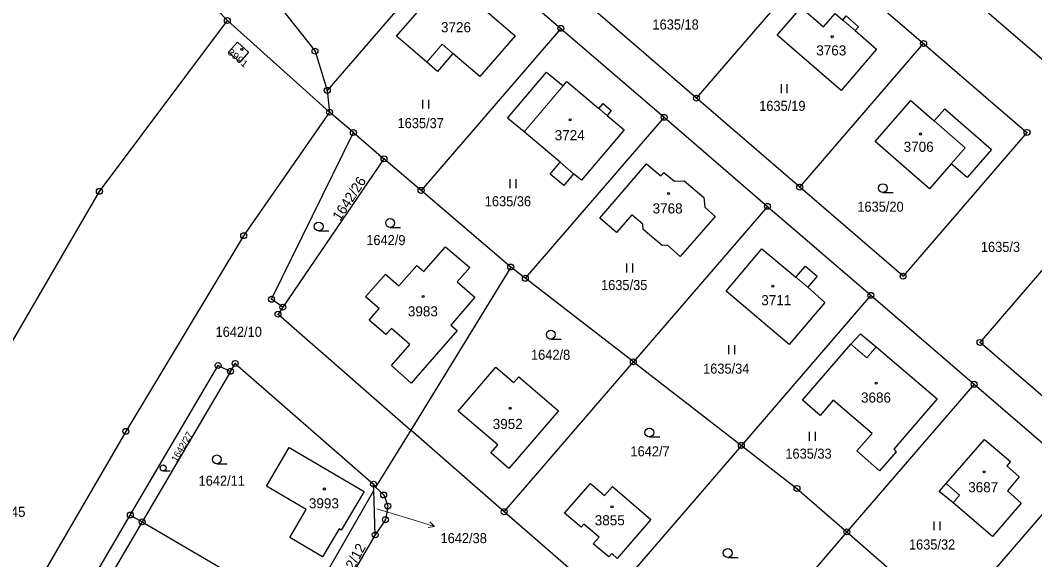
# Model space of a CAD drawing. Extents: x -679733 to -673243, y -1075091 to -1066557.
# Drawn here: x -677371.3 to -677200.2, y -1071831.8 to -1071740.7 of the extents above; entities that cross this region are included whole.
import ezdxf
from ezdxf.enums import TextEntityAlignment as Align

# ---------------------------------------------------------------- set-up
doc = ezdxf.new("R2010")
doc.units = 0
doc.header["$LTSCALE"] = 0.68
for name, color, linetype, lineweight in [('1', 7, 'Continuous', 25), ('3', 7, 'Continuous', 25), ('4', 7, 'Continuous', 13), ('5', 7, 'Continuous', 25), ('7', 7, 'Continuous', 13), ('8', 7, 'Continuous', 25)]:
    doc.layers.add(name, color=color, linetype=linetype, lineweight=lineweight)
doc.layers.add('2', color=7, linetype='Continuous')

msp = doc.modelspace()

# ---------------------------------------------------------------- linework, layer by layer
at = {"layer": '1'}
for p, q in [((-677257.25, -1071753.9), (-677236.36, -1071729.65)), ((-677319.11, -1071756.26), (-677336.34, -1071740.8)), ((-677280.12, -1071742.11), (-677303.68, -1071769.45)), ((-677239.83, -1071768.91), (-677218.94, -1071744.66)), ((-677262.7, -1071757.12), (-677286.1, -1071784.28)), ((-677315.09, -1071759.7), (-677309.93, -1071764.11)), ((-677309.93, -1071764.11), (-677327, -1071789.16)), ((-677303.68, -1071769.45), (-677309.93, -1071764.11)), ((-677288.56, -1071782.38), (-677303.68, -1071769.45)), ((-677227.85, -1071787.15), (-677249.67, -1071812.47)), ((-677210.42, -1071802.16), (-677231.88, -1071827.06)), ((-677305.42, -1071809.89), (-677311.34, -1071819.54)), ((-677249.67, -1071812.47), (-677272.34, -1071838.78)), ((-677193, -1071817.18), (-677214.53, -1071842.17)), ((-677311.4, -1071827.55), (-677311.65, -1071820.09)), ((-677352.7, -1071824.22), (-677350.7, -1071825.38)), ((-677231.88, -1071827.06), (-677255.02, -1071853.92)), ((-677231.88, -1071827.06), (-677214.53, -1071842.17))]:
    msp.add_line(p, q, dxfattribs=at)
for points in [[(-677319.82, -1071678.84), (-677287.72, -1071706.52), (-677302.09, -1071723.18), (-677297.54, -1071727.1), (-677280.12, -1071742.11)], [(-677336.34, -1071740.8), (-677368.83, -1071707.19), (-677345.49, -1071693.69)], [(-677343.8, -1071695.15), (-677358.19, -1071712.44), (-677328.37, -1071737.27), (-677321.56, -1071745.95), (-677319.49, -1071752.57)], [(-677087.53, -1071843.38), (-677104.95, -1071828.36), (-677122.38, -1071813.35), (-677139.8, -1071798.34), (-677157.23, -1071783.32), (-677174.65, -1071768.31), (-677192.07, -1071753.3), (-677209.5, -1071738.28), (-677226.92, -1071723.27), (-677244.35, -1071708.26)], [(-677253.79, -1071714.64), (-677236.36, -1071729.65), (-677218.94, -1071744.66)], [(-677297.54, -1071727.1), (-677319.49, -1071752.57), (-677319.11, -1071756.26)], [(-677218.94, -1071744.66), (-677201.51, -1071759.67), (-677222.4, -1071783.92), (-677239.83, -1071768.91), (-677257.25, -1071753.9), (-677274.68, -1071738.88)], [(-677429.99, -1071917.37), (-677374.41, -1071798.07), (-677357.92, -1071769.61), (-677336.34, -1071740.8)], [(-677280.12, -1071742.11), (-677262.7, -1071757.12), (-677245.27, -1071772.14), (-677227.85, -1071787.15), (-677210.42, -1071802.16), (-677193, -1071817.18), (-677175.58, -1071832.19), (-677158.15, -1071847.2), (-677140.73, -1071862.22), (-677136.07, -1071866.23), (-677132.15, -1071861.68)], [(-677319.11, -1071756.26), (-677333.59, -1071777.09), (-677353.45, -1071810.1), (-677384.02, -1071862.66), (-677396.73, -1071887.8), (-677406.87, -1071911.8), (-677407.41, -1071916.34)], [(-677327, -1071789.16), (-677328.88, -1071787.82), (-677315.09, -1071759.7), (-677319.11, -1071756.26)], [(-677245.27, -1071772.14), (-677267.88, -1071798.38), (-677249.67, -1071812.47)], [(-677192, -1071810.12), (-677209.43, -1071795.1), (-677188.54, -1071770.86), (-677171.11, -1071785.87)], [(-677286.1, -1071784.28), (-677288.56, -1071782.38), (-677305.42, -1071809.89)], [(-677289.66, -1071823.66), (-677267.88, -1071798.38), (-677286.1, -1071784.28)], [(-677327, -1071789.16), (-677327.8, -1071790.34), (-677305.42, -1071809.89)], [(-677352.7, -1071824.22), (-677337.9, -1071798.99), (-677335.81, -1071799.98)], [(-677335.81, -1071799.98), (-677335.02, -1071798.64), (-677311.69, -1071819.02), (-677311.34, -1071819.54)], [(-677335.81, -1071799.98), (-677350.7, -1071825.38), (-677323.75, -1071841.17), (-677311.65, -1071820.09), (-677311.69, -1071819.02)], [(-677199.67, -1071895.38), (-677210.59, -1071890.43), (-677219.88, -1071883.62), (-677237.69, -1071869.06), (-677255.02, -1071853.92), (-677272.34, -1071838.78), (-677289.66, -1071823.66), (-677305.42, -1071809.89)], [(-677249.67, -1071812.47), (-677240.29, -1071819.73), (-677231.88, -1071827.06)], [(-677311.34, -1071819.54), (-677309.98, -1071820.84), (-677309.28, -1071822.71), (-677309.69, -1071825.01), (-677311.4, -1071827.55)], [(-677363.82, -1071910.18), (-677397.15, -1071905.71), (-677394.81, -1071900.22), (-677388.37, -1071885.06), (-677364.82, -1071844.92), (-677352.7, -1071824.22)], [(-677350.7, -1071825.38), (-677362.83, -1071846.09), (-677335.24, -1071863.34)], [(-677311.4, -1071827.55), (-677320.49, -1071843.08), (-677333.14, -1071864.65)]]:
    msp.add_lwpolyline(points, dxfattribs=at)
for points in [[(-677299.24, -1071733.53), (-677287.83, -1071743.37), (-677293.74, -1071750.26), (-677298.3, -1071746.35), (-677300.89, -1071749.37), (-677302.72, -1071747.81), (-677307.81, -1071743.45)], [(-677232.85, -1071752.57), (-677243.66, -1071743.27), (-677239.57, -1071738.58), (-677235.8, -1071741.84), (-677233.84, -1071739.58), (-677232.55, -1071740.72), (-677231.97, -1071740.02), (-677229.89, -1071741.83), (-677230.46, -1071742.49), (-677226.86, -1071745.6)], [(-677336.15, -1071746.13), (-677334.64, -1071744.44), (-677332.75, -1071746.12), (-677334.26, -1071747.81)], [(-677279.09, -1071751.06), (-677273.68, -1071755.62), (-677272.99, -1071754.81), (-677271.6, -1071755.99), (-677272.28, -1071756.82), (-677269.44, -1071759.22), (-677276.65, -1071767.74), (-677277.95, -1071766.64), (-677279.61, -1071768.63), (-677281.92, -1071766.7), (-677280.23, -1071764.71), (-677286.29, -1071759.57), (-677289.08, -1071757.24), (-677282.52, -1071749.53), (-677279.73, -1071751.81)], [(-677211.62, -1071767.25), (-677214.27, -1071764.95), (-677217.92, -1071769.16), (-677227.08, -1071761.22), (-677221.11, -1071754.27), (-677217.14, -1071757.73), (-677215.38, -1071755.71), (-677207.49, -1071762.56)], [(-677268.12, -1071773.56), (-677270.71, -1071776.56), (-677273.55, -1071774.13), (-677265.65, -1071764.95), (-677263.27, -1071767.02), (-677262.74, -1071766.41), (-677260.96, -1071767.91), (-677259.32, -1071767.81), (-677255.98, -1071770.67), (-677255.85, -1071772.3), (-677254.08, -1071773.83), (-677259.97, -1071780.61), (-677262.14, -1071778.69), (-677263.03, -1071778.76), (-677266.2, -1071776.05), (-677266.28, -1071775.13)], [(-677303.21, -1071783.12), (-677299.58, -1071778.95), (-677295.46, -1071782.48), (-677297.59, -1071784.88), (-677294.59, -1071787.49), (-677298.65, -1071792.16), (-677297.58, -1071793.09), (-677305.32, -1071801.98), (-677308.65, -1071798.97), (-677305.56, -1071795.44), (-677308.66, -1071792.73), (-677309.62, -1071793.79), (-677312.43, -1071791.35), (-677310.73, -1071789.39), (-677313.02, -1071787.42), (-677309.67, -1071783.59), (-677307.4, -1071785.56), (-677304.39, -1071782.12)], [(-677252.25, -1071786.43), (-677246.21, -1071779.29), (-677240.49, -1071784.1), (-677238.84, -1071782.26), (-677236.88, -1071783.92), (-677238.47, -1071785.8), (-677235.59, -1071788.37), (-677241.6, -1071795.45)], [(-677223.57, -1071813.55), (-677226.35, -1071816.78), (-677230.22, -1071813.41), (-677227.63, -1071810.46), (-677234.18, -1071804.86), (-677236.4, -1071807.41), (-677239.35, -1071804.83), (-677231.2, -1071795.39), (-677229.57, -1071793.65), (-677226.93, -1071795.83), (-677216.66, -1071804.64), (-677223.96, -1071813.12)], [(-677287.2, -1071800.89), (-677280.5, -1071806.64), (-677288.86, -1071816.37), (-677291.9, -1071813.75), (-677290.74, -1071812.4), (-677297.43, -1071806.67), (-677291.06, -1071799.25), (-677288.03, -1071801.88)], [(-677202.81, -1071817.77), (-677204.8, -1071820.15), (-677202.49, -1071822.2), (-677207.34, -1071827.85), (-677213.98, -1071822.19), (-677216.29, -1071820.23), (-677215.13, -1071818.92), (-677208.7, -1071811.47), (-677204.29, -1071815.21), (-677204.9, -1071815.94)], [(-677323.05, -1071823.29), (-677329.73, -1071819.36), (-677325.91, -1071812.84), (-677313.27, -1071820.24), (-677317.13, -1071826.78), (-677317.5, -1071826.57), (-677320.3, -1071831.28), (-677325.83, -1071828.02)], [(-677273.67, -1071827.95), (-677276.24, -1071825.74), (-677276.69, -1071826.27), (-677279.48, -1071823.93), (-677275.13, -1071818.89), (-677272.73, -1071820.92), (-677271.41, -1071819.38), (-677264.93, -1071824.96), (-677270.59, -1071831.53), (-677271.52, -1071830.71), (-677272.02, -1071831.28), (-677274.64, -1071829.07)]]:
    msp.add_lwpolyline(points, close=True, dxfattribs=at)
at = {"layer": '3'}
for p, q in [((-677242.921, -1071753.05), (-677242.921, -1071751.55)), ((-677241.92, -1071753.05), (-677241.92, -1071751.55)), ((-677303.351, -1071755.66), (-677303.351, -1071754.16)), ((-677302.35, -1071755.66), (-677302.35, -1071754.16)), ((-677288.641, -1071769.08), (-677288.641, -1071767.58)), ((-677287.64, -1071769.08), (-677287.64, -1071767.58)), ((-677225.813, -1071769.82), (-677224.063, -1071769.82)), ((-677320.953, -1071776.29), (-677319.203, -1071776.29)), ((-677308.893, -1071775.7), (-677307.143, -1071775.7)), ((-677268.961, -1071783.31), (-677268.961, -1071781.81)), ((-677267.96, -1071783.31), (-677267.96, -1071781.81)), ((-677281.803, -1071794.54), (-677280.053, -1071794.54)), ((-677251.761, -1071797.08), (-677251.761, -1071795.58)), ((-677250.76, -1071797.08), (-677250.76, -1071795.58)), ((-677265.193, -1071811.05), (-677263.443, -1071811.05)), ((-677238.171, -1071811.71), (-677238.171, -1071810.21)), ((-677237.17, -1071811.71), (-677237.17, -1071810.21)), ((-677338.113, -1071815.59), (-677336.363, -1071815.59)), ((-677347.175, -1071816.78), (-677346.003, -1071816.78)), ((-677217.171, -1071826.8), (-677217.171, -1071825.3)), ((-677216.17, -1071826.8), (-677216.17, -1071825.3)), ((-677251.963, -1071831.39), (-677250.213, -1071831.39))]:
    msp.add_line(p, q, dxfattribs=at)
for centre, radius in [((-677225.8129, -1071769.0698), 0.75), ((-677320.9529, -1071775.5398), 0.75), ((-677308.8929, -1071774.9498), 0.75), ((-677281.8029, -1071793.7898), 0.75), ((-677265.1929, -1071810.2998), 0.75), ((-677338.1129, -1071814.8398), 0.75), ((-677347.1752, -1071816.2774), 0.5025), ((-677251.9629, -1071830.6398), 0.75)]:
    msp.add_circle(centre, radius, dxfattribs=at)
at = {"layer": '4'}
for p, q in [((-677232.55, -1071740.72), (-677230.46, -1071742.49)), ((-677302.72, -1071747.81), (-677300.13, -1071744.79)), ((-677300.13, -1071744.79), (-677298.3, -1071746.35)), ((-677286.29, -1071759.57), (-677279.73, -1071751.81)), ((-677273.68, -1071755.62), (-677272.28, -1071756.82)), ((-677211.94, -1071762.26), (-677217.14, -1071757.73)), ((-677214.27, -1071764.95), (-677211.94, -1071762.26)), ((-677280.23, -1071764.71), (-677277.95, -1071766.64)), ((-677240.49, -1071784.1), (-677238.47, -1071785.8)), ((-677231.2, -1071795.39), (-677228.54, -1071797.69)), ((-677228.54, -1071797.69), (-677226.93, -1071795.83)), ((-677215.13, -1071818.92), (-677212.88, -1071820.88)), ((-677212.88, -1071820.88), (-677213.98, -1071822.19))]:
    msp.add_line(p, q, dxfattribs=at)
at = {"layer": '5'}
for centre in [(-677234.3668, -1071743.5192), (-677333.8868, -1071745.6492), (-677278.5468, -1071757.5292), (-677219.4468, -1071759.9392), (-677261.9568, -1071769.9692), (-677244.3768, -1071785.6092), (-677303.3368, -1071787.3392), (-677226.9268, -1071801.9592), (-677288.6568, -1071806.2092), (-677208.7368, -1071816.9292), (-677319.9768, -1071819.8292), (-677271.4868, -1071822.8392)]:
    msp.add_circle(centre, 0.175, dxfattribs=at)
at = {"layer": '7'}
msp.add_line((-677301.39, -1071826.137), (-677302.201, -1071825.366), dxfattribs=at)
msp.add_lwpolyline([(-677311.11, -1071823.2), (-677304.26, -1071825.26), (-677301.39, -1071826.137), (-677302.494, -1071826.323)], dxfattribs=at)
at = {"layer": '8'}
for centre, radius in [((-677336.34, -1071740.7999), 0.5), ((-677336.34, -1071740.7999), 0.0303), ((-677280.12, -1071742.1099), 0.5), ((-677280.12, -1071742.1099), 0.0303), ((-677218.94, -1071744.6599), 0.5), ((-677218.94, -1071744.6599), 0.0303), ((-677321.56, -1071745.9499), 0.5), ((-677321.56, -1071745.9499), 0.0303), ((-677319.49, -1071752.5699), 0.5), ((-677319.49, -1071752.5699), 0.0303), ((-677257.25, -1071753.8999), 0.5), ((-677257.25, -1071753.8999), 0.0303), ((-677319.11, -1071756.2599), 0.5), ((-677319.11, -1071756.2599), 0.0303), ((-677262.7, -1071757.1199), 0.5), ((-677262.7, -1071757.1199), 0.0303), ((-677315.09, -1071759.6999), 0.5), ((-677315.09, -1071759.6999), 0.0303), ((-677201.51, -1071759.6699), 0.5), ((-677201.51, -1071759.6699), 0.0303), ((-677309.93, -1071764.1099), 0.5), ((-677309.93, -1071764.1099), 0.0303), ((-677239.83, -1071768.9099), 0.5), ((-677357.92, -1071769.6099), 0.5), ((-677357.92, -1071769.6099), 0.0303), ((-677303.68, -1071769.4499), 0.5), ((-677303.68, -1071769.4499), 0.0303), ((-677239.83, -1071768.9099), 0.0303), ((-677245.27, -1071772.1399), 0.5), ((-677245.27, -1071772.1399), 0.0303), ((-677333.59, -1071777.0899), 0.5), ((-677333.59, -1071777.0899), 0.0303), ((-677288.56, -1071782.3799), 0.5), ((-677288.56, -1071782.3799), 0.0303), ((-677286.1, -1071784.2799), 0.5), ((-677222.4, -1071783.9199), 0.5), ((-677222.4, -1071783.9199), 0.0303), ((-677286.1, -1071784.2799), 0.0303), ((-677328.88, -1071787.8199), 0.5), ((-677227.85, -1071787.1499), 0.5), ((-677227.85, -1071787.1499), 0.0303), ((-677328.88, -1071787.8199), 0.0303), ((-677327, -1071789.1599), 0.5), ((-677327, -1071789.1599), 0.0303), ((-677327.8, -1071790.3399), 0.5), ((-677327.8, -1071790.3399), 0.0303), ((-677209.43, -1071795.0999), 0.5), ((-677209.43, -1071795.0999), 0.0303), ((-677337.9, -1071798.9899), 0.5), ((-677337.9, -1071798.9899), 0.0303), ((-677335.81, -1071799.9799), 0.5), ((-677335.02, -1071798.6399), 0.5), ((-677335.02, -1071798.6399), 0.0303), ((-677267.88, -1071798.3799), 0.5), ((-677267.88, -1071798.3799), 0.0303), ((-677335.81, -1071799.9799), 0.0303), ((-677210.42, -1071802.1599), 0.5), ((-677210.42, -1071802.1599), 0.0303), ((-677353.45, -1071810.0999), 0.5), ((-677353.45, -1071810.0999), 0.0303), ((-677249.67, -1071812.4699), 0.5), ((-677249.67, -1071812.4699), 0.0303), ((-677311.69, -1071819.0199), 0.5), ((-677311.69, -1071819.0199), 0.0303), ((-677240.29, -1071819.7299), 0.5), ((-677240.29, -1071819.7299), 0.0303), ((-677309.98, -1071820.8399), 0.5), ((-677309.98, -1071820.8399), 0.0303), ((-677309.28, -1071822.7099), 0.5), ((-677309.28, -1071822.7099), 0.0303), ((-677289.66, -1071823.6599), 0.5), ((-677352.7, -1071824.2199), 0.5), ((-677352.7, -1071824.2199), 0.0303), ((-677350.7, -1071825.3799), 0.5), ((-677309.69, -1071825.0099), 0.5), ((-677309.69, -1071825.0099), 0.0303), ((-677289.66, -1071823.6599), 0.0303), ((-677350.7, -1071825.3799), 0.0303), ((-677231.88, -1071827.0599), 0.5), ((-677311.4, -1071827.5499), 0.5), ((-677311.4, -1071827.5499), 0.0303), ((-677231.88, -1071827.0599), 0.0303)]:
    msp.add_circle(centre, radius, dxfattribs=at)

# ---------------------------------------------------------------- texts
at = {"layer": '2'}
for s, p in [('3726', (-677300.32, -1071742.769)), ('3763', (-677237.04, -1071746.68)), ('3724', (-677281.14, -1071760.989)), ('3706', (-677222.3, -1071762.94)), ('3768', (-677264.63, -1071773.34)), ('3711', (-677246.31, -1071788.82)), ('3983', (-677305.9, -1071790.7)), ('3686', (-677229.5, -1071805.249)), ('3952', (-677291.59, -1071809.7)), ('3687', (-677211.42, -1071820.38)), ('1645', (-677375.43, -1071824.529)), ('3855', (-677274.39, -1071825.95))]:
    msp.add_text(s, height=1.7, dxfattribs=at).set_placement(p)
at = {"layer": '2', "width": 0.95}
for s, p in [('1635/18', (-677264.66, -1071742.31)), ('1635/19', (-677246.66, -1071756.04)), ('1635/37', (-677307.64, -1071758.95)), ('1635/36', (-677292.93, -1071772.13)), ('1635/20', (-677230.11, -1071773.05)), ('1642/9', (-677312.91, -1071778.68)), ('1635/3', (-677209.28, -1071779.83)), ('1635/35', (-677273.33, -1071786.269)), ('1642/10', (-677338.33, -1071794.16)), ('1642/8', (-677285.14, -1071798.029)), ('1635/34', (-677256.12, -1071800.37)), ('1642/7', (-677268.37, -1071814.32)), ('1635/33', (-677242.25, -1071814.71)), ('1642/11', (-677341.19, -1071819.279)), ('1642/38', (-677300.39, -1071828.963)), ('1635/32', (-677221.41, -1071830.04))]:
    msp.add_text(s, height=1.7, dxfattribs=at).set_placement(p)
at = {"layer": '2', "width": 1.15}
msp.add_text('3991', height=1.14, rotation=320, dxfattribs=at).set_placement((-677334.9419, -1071747.5406), align=Align.CENTER)
at = {"layer": '2'}
for s, height, rotation, p in [('1642/26', 1.7, 57, (-677317.327, -1071774.722)), ('1642/27', 1.14, 60, (-677344.896, -1071815.355)), ('1642/12', 1.7, 62, (-677316.799, -1071836.869))]:
    msp.add_text(s, height=height, rotation=rotation, dxfattribs=at).set_placement(p)
msp.add_text('3993', height=1.7, dxfattribs=at).set_placement((-677320.06, -1071823.09), align=Align.CENTER)

doc.saveas('drawing.dxf')
